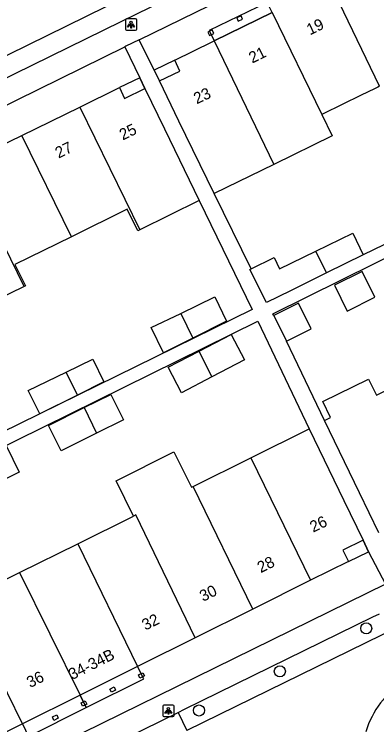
# Model space of a CAD drawing. Extents: x 160457 to 162082, y 388340 to 389736.
# Drawn here: x 161267.1 to 161299.1, y 389017.5 to 389080.2 of the extents above; entities that cross this region are included whole.
import ezdxf

# ---------------------------------------------------------------- set-up
doc = ezdxf.new("R2010")
doc.units = 0
for name, color, linetype in [('IMGEO_Boom', 7, 'Continuous'), ('IMGEO_Lichtpunt', 7, 'Continuous'), ('IMGEO_Pand', 7, 'Continuous'), ('IMGEO_Pand_nummerreeks', 7, 'Continuous'), ('IMGEO_Pand_overbouw', 7, 'Continuous'), ('IMGEO_Parkeervlak_open', 7, 'Continuous'), ('IMGEO_Rijbaan_lokaal_open', 7, 'Continuous'), ('IMGEO_Voetpad_open', 7, 'Continuous')]:
    doc.layers.add(name, color=color, linetype=linetype)

msp = doc.modelspace()

# ---------------------------------------------------------------- linework, layer by layer
at = {"layer": 'IMGEO_Boom'}
for centre in [(161298.178, 389025.988), (161290.543, 389022.194), (161283.4, 389018.736)]:
    msp.add_circle(centre, 0.489, dxfattribs=at)
at = {"layer": 'IMGEO_Lichtpunt'}
for p, q in [((161276.892, 389079.709), (161276.892, 389078.902)), ((161276.892, 389079.709), (161276.892, 389078.902)), ((161277.794, 389079.804), (161276.986, 389079.804)), ((161277.794, 389079.804), (161276.986, 389079.804)), ((161277.888, 389078.902), (161277.888, 389079.709)), ((161277.888, 389078.902), (161277.888, 389079.709)), ((161276.986, 389078.808), (161277.794, 389078.808)), ((161276.986, 389078.808), (161277.794, 389078.808)), ((161280.195, 389019.106), (161280.195, 389018.299)), ((161280.195, 389019.106), (161280.195, 389018.299)), ((161281.097, 389019.201), (161280.289, 389019.201)), ((161281.097, 389019.201), (161280.289, 389019.201)), ((161281.191, 389018.299), (161281.191, 389019.106)), ((161281.191, 389018.299), (161281.191, 389019.106)), ((161280.289, 389018.205), (161281.097, 389018.205)), ((161280.289, 389018.205), (161281.097, 389018.205))]:
    msp.add_line(p, q, dxfattribs=at)
for points in [[(161277.266, 389079.373), (161277.305, 389079.345), (161277.117, 389079.083), (161277.079, 389079.11), (161277.266, 389079.373)], [(161277.368, 389079.325), (161277.415, 389079.325), (161277.415, 389079.003), (161277.368, 389079.003), (161277.368, 389079.325)], [(161277.478, 389079.345), (161277.516, 389079.372), (161277.703, 389079.11), (161277.664, 389079.082), (161277.478, 389079.345)], [(161280.569, 389018.77), (161280.608, 389018.742), (161280.42, 389018.48), (161280.382, 389018.507), (161280.569, 389018.77)], [(161280.671, 389018.722), (161280.718, 389018.722), (161280.718, 389018.4), (161280.671, 389018.4), (161280.671, 389018.722)], [(161280.781, 389018.742), (161280.819, 389018.769), (161281.006, 389018.507), (161280.967, 389018.479), (161280.781, 389018.742)]]:
    msp.add_lwpolyline(points, dxfattribs=at)
for centre in [(161277.391, 389079.507), (161280.694, 389018.904)]:
    msp.add_circle(centre, 0.0994, dxfattribs=at)
for centre, start, end in [((161276.986, 389079.709), 90, 180), ((161276.986, 389079.709), 90, 180), ((161277.794, 389079.709), 0, 90), ((161277.794, 389079.709), 0, 90), ((161276.986, 389078.902), 180, 270), ((161276.986, 389078.902), 180, 270), ((161277.794, 389078.902), 270, 0), ((161277.794, 389078.902), 270, 360), ((161280.289, 389019.106), 90, 180), ((161280.289, 389019.106), 90, 180), ((161281.097, 389019.106), 0, 90), ((161281.097, 389019.106), 0, 90), ((161280.289, 389018.299), 180, 270), ((161280.289, 389018.299), 180, 270), ((161281.097, 389018.299), 270, 0), ((161281.097, 389018.299), 270, 360)]:
    msp.add_arc(centre, 0.0946, start, end, dxfattribs=at)
at = {"layer": 'IMGEO_Pand'}
for points in [[(161299.359, 389073.871), (161295.011, 389082.883)], [(161289.867, 389080.374), (161284.741, 389077.874)], [(161287.119, 389080.078), (161286.728, 389079.892), (161286.852, 389079.601), (161287.239, 389079.783), (161287.119, 389080.078)], [(161289.867, 389080.374), (161294.243, 389071.368)], [(161284.57, 389078.832), (161284.177, 389078.647), (161284.319, 389078.356), (161284.694, 389078.534), (161284.57, 389078.832)], [(161279.899, 389074.353), (161281.708, 389075.192), (161281.252, 389076.173), (161284.561, 389077.787), (161284.741, 389077.874)], [(161284.741, 389077.874), (161290.024, 389066.964)], [(161284.742, 389064.38), (161281.627, 389070.794), (161279.899, 389074.353)], [(161272.85, 389072.026), (161276.364, 389073.74), (161276.813, 389072.793), (161278.619, 389073.669)], [(161278.619, 389073.669), (161280.337, 389070.116), (161283.406, 389063.765)], [(161299.359, 389073.871), (161299.204, 389073.795), (161298.903, 389073.648), (161297.716, 389073.067), (161294.381, 389071.436), (161294.243, 389071.368)], [(161267.727, 389069.527), (161272.85, 389072.026)], [(161272.85, 389072.026), (161278.16, 389061.195)], [(161294.243, 389071.368), (161295.162, 389069.477), (161290.024, 389066.964)], [(161262.604, 389067.027), (161267.727, 389069.527)], [(161272.122, 389060.58), (161267.727, 389069.527)], [(161267.931, 389056.186), (161262.604, 389067.027)], [(161290.024, 389066.964), (161284.742, 389064.38)], [(161283.406, 389063.765), (161278.16, 389061.195)], [(161278.16, 389061.195), (161277.975, 389061.105), (161277.051, 389062.994), (161272.122, 389060.58)], [(161272.122, 389060.58), (161267.124, 389058.132), (161268.049, 389056.244), (161267.931, 389056.186)], [(161293.732, 389059.307), (161297.007, 389060.887), (161297.907, 389058.967)], [(161288.019, 389057.727), (161290.027, 389058.734), (161290.508, 389057.751), (161293.732, 389059.307)], [(161294.668, 389057.374), (161293.732, 389059.307)], [(161297.907, 389058.967), (161294.668, 389057.374)], [(161294.668, 389057.374), (161291.48, 389055.807), (161289.359, 389054.756), (161287.899, 389057.667), (161288.019, 389057.727)], [(161297.81, 389057.498), (161295.375, 389056.285), (161296.489, 389054.009), (161298.94, 389055.231), (161297.81, 389057.498)], [(161267.931, 389056.186), (161262.789, 389053.668)], [(161281.784, 389053.802), (161284.808, 389055.252), (161285.837, 389053.106), (161282.853, 389051.622)], [(161291.141, 389051.343), (161293.322, 389052.43), (161292.192, 389054.698), (161290.011, 389053.611)], [(161282.853, 389051.622), (161280.249, 389050.327), (161279.181, 389052.554), (161281.784, 389053.802)], [(161281.784, 389053.802), (161282.853, 389051.622)], [(161290.011, 389053.611), (161291.141, 389051.343)], [(161283.415, 389050.477), (161286.243, 389051.951), (161287.417, 389049.698), (161284.534, 389048.195)], [(161284.534, 389048.195), (161281.856, 389046.799), (161280.682, 389049.052), (161283.415, 389050.477)], [(161284.534, 389048.195), (161283.415, 389050.477)], [(161271.646, 389048.625), (161273.999, 389049.767), (161274.98, 389047.758), (161272.644, 389046.596)], [(161272.644, 389046.596), (161269.328, 389044.947), (161268.307, 389047.005), (161271.646, 389048.625)], [(161272.644, 389046.596), (161271.646, 389048.625)], [(161294.475, 389044.341), (161295.032, 389044.611), (161294.343, 389046.029), (161298.39, 389047.994), (161299.078, 389046.577), (161299.917, 389046.984), (161300.841, 389045.116)], [(161273.247, 389045.479), (161275.611, 389046.655), (161276.724, 389044.416), (161274.334, 389043.228)], [(161274.334, 389043.228), (161271.215, 389041.677), (161270.102, 389043.915), (161273.247, 389045.479)], [(161273.247, 389045.479), (161274.334, 389043.228)], [(161299.284, 389034.438), (161297.577, 389037.955), (161294.475, 389044.341)], [(161287.985, 389041.051), (161293.147, 389043.609)], [(161293.147, 389043.609), (161296.203, 389037.286), (161297.904, 389033.766)], [(161262.885, 389040.366), (161266.393, 389042.065), (161267.505, 389039.771), (161264.012, 389038.08)], [(161277.609, 389035.907), (161276.061, 389039.03), (161281.184, 389041.57), (161282.732, 389038.447), (161282.892, 389038.526)], [(161282.892, 389038.526), (161287.985, 389041.051)], [(161287.985, 389041.051), (161293.26, 389030.235)], [(161288.161, 389027.697), (161282.892, 389038.526)], [(161272.682, 389033.465), (161277.609, 389035.907)], [(161283.06, 389025.158), (161277.819, 389036.011), (161277.609, 389035.907)], [(161267.544, 389030.919), (161272.682, 389033.465)], [(161272.682, 389033.465), (161277.968, 389022.623)], [(161297.904, 389033.766), (161296.103, 389032.898), (161296.607, 389031.901), (161293.26, 389030.235)], [(161262.452, 389028.395), (161267.544, 389030.919)], [(161267.544, 389030.919), (161272.884, 389020.092)], [(161293.26, 389030.235), (161288.161, 389027.697)], [(161267.783, 389017.553), (161267.63, 389017.477), (161264.289, 389015.814), (161263.805, 389016.791), (161262.024, 389015.895), (161261.636, 389016.678), (161258.702, 389015.224), (161255.844, 389013.808), (161253.046, 389019.452), (161255.896, 389020.864), (161254.192, 389024.301), (161257.134, 389025.759), (161262.452, 389028.395)], [(161267.783, 389017.553), (161262.452, 389028.395)], [(161288.161, 389027.697), (161283.06, 389025.158)], [(161283.06, 389025.158), (161278.139, 389022.708), (161277.968, 389022.623)], [(161277.968, 389022.623), (161272.884, 389020.092)], [(161278.423, 389022.071), (161278.565, 389021.792), (161278.176, 389021.604), (161278.046, 389021.892), (161278.423, 389022.071)], [(161275.891, 389020.824), (161276.026, 389020.544), (161275.649, 389020.353), (161275.523, 389020.631), (161275.891, 389020.824)], [(161272.884, 389020.092), (161267.783, 389017.553)], [(161273.152, 389019.493), (161273.337, 389019.587), (161273.486, 389019.298), (161273.294, 389019.202)], [(161273.294, 389019.202), (161273.098, 389019.104), (161272.969, 389019.4), (161273.152, 389019.493)], [(161273.152, 389019.493), (161273.294, 389019.202)], [(161270.825, 389018.34), (161270.948, 389018.06), (161270.56, 389017.862), (161270.442, 389018.166), (161270.825, 389018.34)]]:
    msp.add_lwpolyline(points, dxfattribs=at)
at = {"layer": 'IMGEO_Pand_overbouw'}
for points in [[(161289.867, 389080.374), (161289.43, 389081.274), (161284.305, 389078.774), (161284.741, 389077.874)], [(161281.252, 389076.173), (161279.444, 389075.291), (161279.899, 389074.353), (161281.708, 389075.192)], [(161278.163, 389074.613), (161276.364, 389073.74), (161276.813, 389072.793), (161278.619, 389073.669)], [(161296.607, 389031.901), (161298.39, 389032.76), (161297.904, 389033.766), (161296.103, 389032.898)], [(161277.968, 389022.623), (161272.884, 389020.092), (161273.426, 389018.992), (161278.505, 389021.521)], [(161273.426, 389018.992), (161272.884, 389020.092), (161267.783, 389017.553), (161268.324, 389016.452)]]:
    msp.add_lwpolyline(points, close=True, dxfattribs=at)
at = {"layer": 'IMGEO_Parkeervlak_open'}
msp.add_lwpolyline([(161281.563, 389018.551), (161282.333, 389016.981)], dxfattribs=at)
at = {"layer": 'IMGEO_Rijbaan_lokaal_open'}
for points in [[(161257.339, 389072.141), (161257.902, 389072.429), (161275.201, 389080.91), (161275.768, 389081.199)], [(161300.093, 389025.653), (161299.537, 389025.389), (161282.333, 389016.981)]]:
    msp.add_lwpolyline(points, dxfattribs=at)
msp.add_arc((161305.898, 389014.528), 8.089, 122.57734, 163.24254, dxfattribs=at)
at = {"layer": 'IMGEO_Voetpad_open'}
for points in [[(161334.153, 389107.714), (161276.553, 389079.571), (161240.242, 389061.788)], [(161278.096, 389077.96), (161309.237, 389093.175)], [(161278.096, 389077.96), (161276.932, 389077.391), (161276.847, 389077.349)], [(161279.899, 389074.353), (161279.443, 389075.291), (161278.096, 389077.96)], [(161214.79, 389046.978), (161223.284, 389051.045), (161234.799, 389056.675), (161276.847, 389077.349)], [(161276.847, 389077.349), (161278.161, 389074.617), (161278.619, 389073.669)], [(161288.019, 389057.727), (161284.742, 389064.38)], [(161283.406, 389063.765), (161288.103, 389054.139), (161257.259, 389039.008), (161257.787, 389037.93), (161288.592, 389053.12), (161293.147, 389043.609)], [(161301.508, 389060.715), (161297.907, 389058.967)], [(161290.011, 389053.611), (161289.927, 389053.779), (161301.994, 389059.729)], [(161294.475, 389044.341), (161291.141, 389051.343)], [(161297.904, 389033.766), (161298.39, 389032.76), (161299.882, 389029.892)], [(161299.882, 389029.892), (161257.995, 389009.355), (161246.472, 389003.691), (161237.788, 388999.475)], [(161281.563, 389018.551), (161282.11, 389018.84), (161298.771, 389027.007), (161299.336, 389027.261)], [(161264.712, 389010.314), (161281.563, 389018.551)]]:
    msp.add_lwpolyline(points, dxfattribs=at)

# ---------------------------------------------------------------- texts
at = {"layer": 'IMGEO_Pand_nummerreeks'}
for s, rotation, p in [('19', 26.00082, (161293.206, 389078.353)), ('21', 26.00082, (161288.1, 389075.863)), ('23', 24.8815, (161283.202, 389072.269)), ('25', 25.8757, (161276.651, 389069.068)), ('27', 26.00425, (161270.984, 389067.467)), ('26', 25.73195, (161293.489, 389034.435)), ('28', 26.46284, (161288.853, 389030.856)), ('30', 26.46492, (161283.758, 389028.32)), ('32', 26.46492, (161278.657, 389025.78)), ('34-34B', 26.46492, (161272.176, 389021.416)), ('36', 26.46284, (161268.469, 389020.709))]:
    msp.add_text(s, height=1, rotation=rotation, dxfattribs=at).set_placement(p)

doc.saveas('drawing.dxf')
